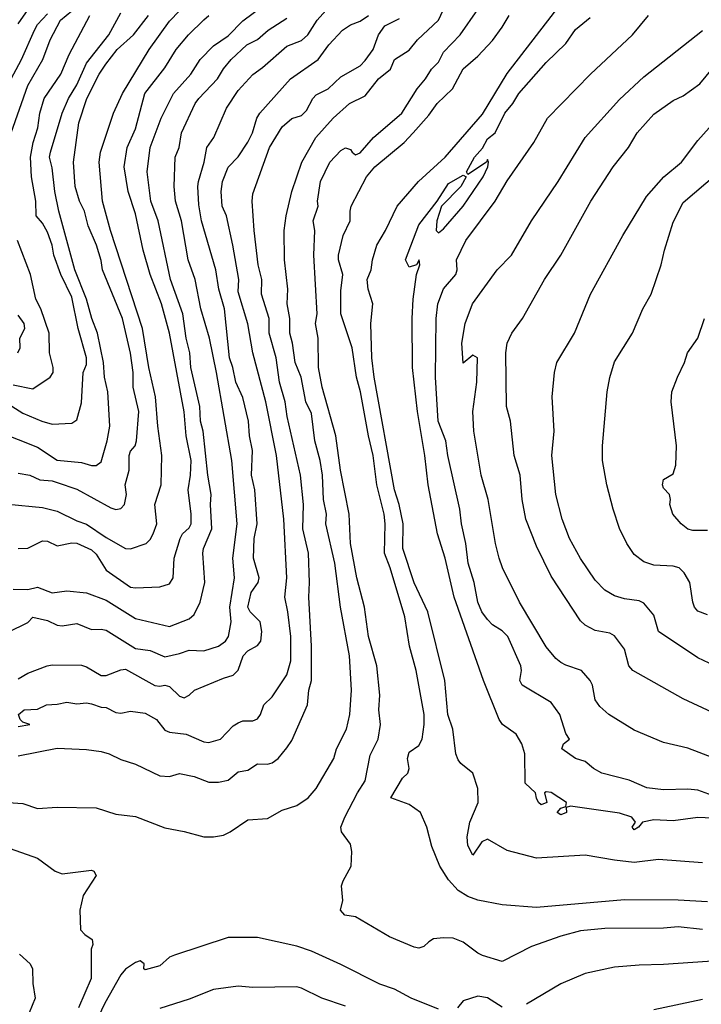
# Model space of a CAD drawing. Header units: metres. Extents: x -46681 to -43747, y -240911 to -237677.
# Tile 823 of 1056: x -44587 to -44517, y -239215 to -239114. Entities that reach past the tile are written whole.
import ezdxf

# ---------------------------------------------------------------- set-up
doc = ezdxf.new("R2010")
doc.units = ezdxf.units.M
doc.layers.add('CONTOUR_INDEX', color=1, linetype='Continuous')
doc.layers.add('CONTOUR_INTER', color=3, linetype='Continuous')

msp = doc.modelspace()

# ---------------------------------------------------------------- linework, layer by layer
at = {"layer": 'CONTOUR_INDEX'}
for points, elevation in [([(-44591.1, -239194.29), (-44586.6, -239194.62), (-44585.1, -239195.13), (-44583.1, -239194.98), (-44579.1, -239195.06), (-44577.1, -239195.7), (-44575.1, -239195.95), (-44572.1, -239197.11), (-44570.1, -239197.48), (-44568.1, -239198.02), (-44567.1, -239198.01), (-44566.1, -239197.84), (-44565.4, -239197.52), (-44563.6, -239196.27), (-44561.6, -239196.16), (-44560.1, -239195.28), (-44558.6, -239194.81), (-44557.43, -239194.02), (-44556.6, -239193.08), (-44554.81, -239190.02), (-44554.54, -239189.02), (-44553.51, -239187.02), (-44553.16, -239185.52), (-44553, -239183.02), (-44553.22, -239179.52), (-44554.12, -239174.52), (-44554.72, -239170.02), (-44555.63, -239166.02), (-44555.56, -239165.02), (-44555.87, -239163.52), (-44555.98, -239161.02), (-44556.2, -239159.52), (-44556.74, -239157.52), (-44557.1, -239154.74), (-44557.67, -239153.52), (-44558.15, -239151.02), (-44558.75, -239149.52), (-44559.03, -239147.52), (-44559.3, -239146.52), (-44559.3, -239145.02), (-44559.58, -239143.52), (-44559.52, -239142.02), (-44559.87, -239139.02), (-44559.89, -239136.02), (-44559.69, -239134.52), (-44559.12, -239132.02), (-44558.08, -239129.02), (-44556.65, -239126.52), (-44554.86, -239124.52), (-44553.22, -239123.02), (-44551.6, -239122.23), (-44550.24, -239120.52), (-44549.03, -239119.52), (-44548.59, -239118.52), (-44547.1, -239117.58), (-44546.24, -239116.52), (-44544.11, -239114.52), (-44543.17, -239112.52)], 105), ([(-44587.6, -239172.68), (-44586.1, -239172.74), (-44585.1, -239172.5), (-44583.6, -239173.08), (-44582.1, -239172.85), (-44580.1, -239173.08), (-44578.1, -239173.81), (-44575.1, -239175.69), (-44571.6, -239176.52), (-44569.6, -239175.72), (-44569.1, -239175.29), (-44568.48, -239174.02), (-44568, -239172.02), (-44568.19, -239169.02), (-44568.13, -239168.52), (-44567.28, -239166.52), (-44567.43, -239164.02), (-44567.34, -239163.02), (-44567.7, -239161.02), (-44568.16, -239156.52), (-44568.43, -239155.52), (-44568.51, -239154.02), (-44569.42, -239150.02), (-44569.54, -239148.52), (-44569.92, -239147.02), (-44570.26, -239144.52), (-44571.51, -239141.02), (-44572.78, -239135.02), (-44573.52, -239133.02), (-44573.9, -239130.02), (-44573.59, -239127.52), (-44572.47, -239124.52), (-44571.2, -239122.02), (-44569.42, -239120.02), (-44568.49, -239118.52), (-44567.1, -239117.12), (-44565.6, -239116.11), (-44564.1, -239114.58), (-44561.99, -239113.02)], 100), ([(-44588.1, -239153.75), (-44586.6, -239154.7), (-44584.67, -239155.52), (-44583.6, -239155.83), (-44581.6, -239155.71), (-44581.1, -239155.37), (-44580.6, -239153.64), (-44580.43, -239150.52), (-44580.1, -239149.72), (-44580.09, -239149.02), (-44580.95, -239146.02), (-44581.6, -239142.82), (-44582.73, -239140.52), (-44583.45, -239138.52), (-44583.62, -239137.52), (-44584.1, -239136.18), (-44584.6, -239135.25), (-44585.26, -239134.52), (-44585.28, -239133.02), (-44585.73, -239130.52), (-44585.84, -239128.52), (-44585.56, -239127.02), (-44585.07, -239125.52), (-44584.87, -239124.02), (-44584.43, -239122.52), (-44582.72, -239120.02), (-44581.86, -239118.02), (-44579.76, -239114.02)], 95), ([(-44516.1, -239193.79), (-44517.6, -239193.25), (-44518.6, -239193.15), (-44521.1, -239193.22), (-44522.81, -239193.02), (-44524.6, -239192.23), (-44527.39, -239191.52), (-44528.26, -239191.02), (-44529.1, -239190.31), (-44530.1, -239190.02), (-44531.5, -239189.02), (-44531.32, -239188.52), (-44530.72, -239188.02), (-44531.1, -239187.47), (-44531.71, -239185.52), (-44532.6, -239184.29), (-44535.54, -239182.52), (-44535.79, -239182.02), (-44535.63, -239181.02), (-44535.7, -239180.52), (-44537.02, -239177.52), (-44537.6, -239176.94), (-44538.6, -239176.33), (-44539.1, -239175.81), (-44539.69, -239175.02), (-44540.1, -239174.03), (-44540.45, -239172.02), (-44541.08, -239170.02), (-44541.31, -239168.02), (-44541.76, -239166.02), (-44541.94, -239164.52), (-44543.14, -239159.02), (-44543.36, -239157.52), (-44544.13, -239155.52), (-44544.4, -239151.02), (-44544.34, -239145.02), (-44544.16, -239143.52), (-44543.6, -239141.98), (-44542.35, -239140.52), (-44542.2, -239140.02), (-44542.26, -239139.02), (-44541.31, -239137.02), (-44538.32, -239133.02), (-44537.1, -239130.93), (-44534.34, -239127.02), (-44532.96, -239124.52), (-44528.56, -239120.02), (-44524.26, -239116.02), (-44522.64, -239114.02)], 110), ([(-44516.6, -239166.7), (-44518.1, -239166.71), (-44518.6, -239166.57), (-44519.3, -239166.02), (-44520.14, -239165.02), (-44520.45, -239164.02), (-44520.38, -239163.52), (-44520.48, -239163.02), (-44521.1, -239162.35), (-44521.21, -239162.02), (-44521.1, -239161.47), (-44520.1, -239160.91), (-44519.85, -239160.02), (-44519.78, -239158.02), (-44520.3, -239153.52), (-44520.23, -239152.52), (-44519.68, -239151.02), (-44518.94, -239149.52), (-44518.63, -239148.52), (-44517.6, -239147.02), (-44516.9, -239145.02)], 115), ([(-44544.1, -239215.64), (-44546.89, -239214.52), (-44548.6, -239213.61), (-44550.1, -239213.08), (-44554.1, -239211.07), (-44557.1, -239209.73), (-44558.6, -239209.19), (-44562.6, -239208.32), (-44565.6, -239208.33), (-44571.1, -239210.11), (-44571.6, -239210.34), (-44572.6, -239211.21), (-44574.1, -239211.62), (-44574.24, -239211.52), (-44574.21, -239211.02), (-44574.6, -239210.72), (-44575.1, -239210.87), (-44576.1, -239211.56), (-44576.6, -239212.15), (-44578.23, -239215.02), (-44579.6, -239217.91)], 105), ([(-44512.1, -239210.47), (-44521.1, -239211.08), (-44523.6, -239211.14), (-44526.1, -239211.36), (-44529.1, -239212), (-44531.6, -239213.07), (-44535.1, -239215.15)], 105), ([(-44537.6, -239215.45), (-44539.1, -239214.5), (-44540.1, -239214.31), (-44541.6, -239214.79), (-44542.15, -239215.52)], 105)]:
    msp.add_lwpolyline(points, dxfattribs=dict(at, elevation=elevation))
at = {"layer": 'CONTOUR_INTER'}
for points, elevation in [([(-44588.1, -239163.99), (-44584.6, -239164.33), (-44583.1, -239164.72), (-44581.1, -239165.69), (-44580.1, -239166.05), (-44578.1, -239167.4), (-44576.1, -239168.53), (-44575.6, -239168.57), (-44574.01, -239168.02), (-44573.6, -239167.6), (-44573.27, -239167.02), (-44572.91, -239166.02), (-44573.1, -239164.02), (-44572.48, -239162.02), (-44572.39, -239159.02), (-44572.81, -239156.02), (-44573.04, -239153.02), (-44573.72, -239150.02), (-44574.39, -239146.02), (-44577.65, -239136.02), (-44578.45, -239133.02), (-44578.8, -239129.02), (-44578.68, -239128.02), (-44577.33, -239124.02), (-44576.43, -239122.02), (-44573.7, -239117.52), (-44571.6, -239114.61), (-44569.6, -239112.52)], 98), ([(-44587.1, -239114.87), (-44585.12, -239112.02)], 92), ([(-44517.1, -239200.69), (-44521.6, -239200.35), (-44524.1, -239200.64), (-44526.1, -239200.42), (-44529.1, -239199.88), (-44534.1, -239200.2), (-44537.1, -239199.43), (-44539.1, -239198.27), (-44539.66, -239198.52), (-44540.6, -239199.88), (-44541.1, -239198.92), (-44541.19, -239198.02), (-44540.9, -239196.52), (-44540.05, -239194.52), (-44540.1, -239193.09), (-44540.59, -239191.52), (-44541.81, -239190.52), (-44542.1, -239190.16), (-44542.33, -239189.52), (-44542.63, -239187.02), (-44543.14, -239185.52), (-44543.46, -239182.02), (-44545.21, -239175.02), (-44546.6, -239172.04), (-44547.76, -239168.52), (-44547.71, -239166.02), (-44548.14, -239164.02), (-44548.62, -239162.52), (-44550.68, -239151.02), (-44550.91, -239149.02), (-44551.02, -239145.52), (-44550.81, -239143.52), (-44551.31, -239142.02), (-44551.39, -239141.02), (-44550.99, -239140.02), (-44550.85, -239139.02), (-44550.42, -239137.52), (-44549.51, -239136.02), (-44548.32, -239133.52), (-44546.16, -239131.02), (-44543.42, -239128.52), (-44539.6, -239124.12), (-44537.1, -239119.97), (-44531.1, -239112.14)], 108), ([(-44589.1, -239156.62), (-44585.1, -239158.17), (-44583.1, -239159.49), (-44580.6, -239159.75), (-44579.6, -239160.03), (-44579.1, -239160.05), (-44578.6, -239159.67), (-44577.99, -239157.52), (-44577.73, -239156.02), (-44577.91, -239152.52), (-44578.27, -239151.02), (-44578.37, -239149.52), (-44578.96, -239146.52), (-44579.54, -239145.02), (-44580.11, -239143.02), (-44581.3, -239140.02), (-44582.94, -239134.02), (-44583.35, -239132.02), (-44583.6, -239129.62), (-44583.87, -239128.52), (-44583.78, -239128.02), (-44582.6, -239124.03), (-44581.93, -239122.52), (-44581.1, -239121.13), (-44580.1, -239118.91), (-44577.83, -239116.02), (-44576.6, -239113.75)], 96), ([(-44588.06, -239121.02), (-44586.74, -239118.52), (-44585.43, -239115.52), (-44585.1, -239114.95), (-44584.1, -239113.86)], 93), ([(-44587.8, -239126.02), (-44586.1, -239121.19), (-44584.57, -239118.52), (-44583.82, -239116.52), (-44582.77, -239114.52), (-44581.6, -239113.55)], 94), ([(-44587.1, -239181.86), (-44586.1, -239181.27), (-44584.13, -239180.52), (-44583.6, -239180.43), (-44580.6, -239180.47), (-44580.1, -239180.63), (-44578.6, -239181.51), (-44578.1, -239181.51), (-44576.6, -239180.93), (-44576.1, -239180.89), (-44573.1, -239182.53), (-44572.6, -239182.63), (-44572.1, -239182.52), (-44571.6, -239182.66), (-44570.6, -239183.63), (-44570.1, -239183.8), (-44569.6, -239183.53), (-44569.05, -239183.02), (-44566.1, -239181.78), (-44565.1, -239181.48), (-44564.6, -239180.99), (-44564.09, -239179.52), (-44563.6, -239179.01), (-44562.6, -239178.45), (-44562.27, -239178.02), (-44562.17, -239177.02), (-44562.35, -239176.02), (-44563.38, -239175.02), (-44563.61, -239174.52), (-44563.25, -239173.02), (-44562.53, -239172.02), (-44562.44, -239171.52), (-44563.04, -239169.52), (-44562.97, -239167.52), (-44562.65, -239166.02), (-44562.89, -239162.52), (-44563.22, -239161.02), (-44563.14, -239158.52), (-44563.43, -239157.02), (-44563.52, -239155.52), (-44564.1, -239153.08), (-44564.84, -239151.52), (-44565.14, -239150.02), (-44565.48, -239149.02), (-44565.98, -239144.02), (-44566.58, -239142.02), (-44566.89, -239140.02), (-44568.34, -239135.02), (-44568.6, -239133.38), (-44568.73, -239131.52), (-44568.65, -239131.02), (-44568.06, -239129.02), (-44567.8, -239127.52), (-44567.07, -239126.52), (-44565.79, -239123.52), (-44564.6, -239121.71), (-44563.1, -239120.05), (-44562.1, -239119.33), (-44559.6, -239117.16), (-44558.1, -239116.57), (-44557.48, -239116.02), (-44556.51, -239114.52), (-44555.61, -239113.52)], 102), ([(-44517.1, -239207.5), (-44519.6, -239207.24), (-44521.1, -239207.35), (-44527.1, -239207.39), (-44529.6, -239207.63), (-44531.6, -239208.18), (-44534.6, -239209.24), (-44537.6, -239210.76), (-44539.6, -239210.16), (-44540.1, -239209.92), (-44541.6, -239208.79), (-44542.6, -239208.4), (-44543.6, -239208.34), (-44544.6, -239208.46), (-44545.1, -239208.75), (-44545.6, -239209.24), (-44546.1, -239209.41), (-44546.6, -239209.31), (-44549.1, -239208.25), (-44552.6, -239206.21), (-44553.68, -239206.02), (-44554.12, -239205.52), (-44553.88, -239204.52), (-44554.02, -239203.02), (-44553.87, -239202.52), (-44553.05, -239201.02), (-44552.96, -239199.52), (-44553.1, -239198.78), (-44554.02, -239197.52), (-44554.08, -239197.02), (-44553.69, -239196.02), (-44552.38, -239193.52), (-44551.6, -239192.31), (-44551.1, -239189.67), (-44550.28, -239188.02), (-44550.05, -239186.52), (-44550.21, -239185.02), (-44550.11, -239183.52), (-44550.41, -239180.52), (-44551.27, -239177.52), (-44551.66, -239174.52), (-44552.44, -239171.52), (-44553.11, -239168.02), (-44553.25, -239165.02), (-44554.13, -239160.52), (-44554.62, -239157.02), (-44556.01, -239152.02), (-44556.37, -239150.02), (-44556.42, -239147.02), (-44556.67, -239145.52), (-44556.52, -239144.52), (-44556.85, -239138.52), (-44556.74, -239136.02), (-44556.92, -239135.02), (-44556.42, -239133.52), (-44556.48, -239133.02), (-44556.17, -239131.02), (-44555.22, -239129.02), (-44554.1, -239127.83), (-44553.6, -239127.55), (-44553.1, -239127.74), (-44552.95, -239128.02), (-44552.6, -239128.28), (-44552.1, -239128.07), (-44550.75, -239126.52), (-44547.85, -239124.02), (-44546.28, -239121.52), (-44545.44, -239120.52), (-44544.82, -239119.52), (-44544.1, -239118.81), (-44543.6, -239117.77), (-44541.9, -239116.02), (-44540.1, -239113.4)], 106), ([(-44588.1, -239177.08), (-44586.1, -239176.11), (-44585.6, -239175.56), (-44584.1, -239175.91), (-44583.1, -239176.36), (-44582.6, -239176.43), (-44581.1, -239176.21), (-44579.6, -239176.83), (-44578.6, -239176.77), (-44578.1, -239176.88), (-44575.1, -239178.76), (-44573.6, -239178.96), (-44572.1, -239179.62), (-44570.6, -239179.29), (-44569.6, -239178.93), (-44568.1, -239178.99), (-44566.6, -239178.52), (-44565.87, -239178.02), (-44565.59, -239177.52), (-44565.31, -239176.02), (-44565.44, -239174.52), (-44564.98, -239171.52), (-44565.12, -239169.52), (-44564.69, -239166.02), (-44565.24, -239159.52), (-44566.79, -239150.52), (-44567.52, -239147.02), (-44568.41, -239144.02), (-44568.99, -239141.02), (-44569.71, -239139.02), (-44570.39, -239135.02), (-44571, -239133.02), (-44571.15, -239131.52), (-44571.05, -239128.52), (-44570.63, -239127.52), (-44570.4, -239126.02), (-44568.99, -239123.02), (-44568.62, -239122.52), (-44566.7, -239120.52), (-44566.1, -239119.49), (-44565.32, -239118.52), (-44563.69, -239117.02), (-44562.6, -239116.48), (-44561.53, -239115.52), (-44559.6, -239114.31)], 101), ([(-44587.1, -239160.84), (-44585.91, -239161.02), (-44584.88, -239161.52), (-44583.6, -239161.62), (-44583.1, -239161.78), (-44581.1, -239162.48), (-44577.6, -239164.37), (-44577.1, -239164.53), (-44576.6, -239164.45), (-44576.2, -239164.02), (-44576.01, -239163.02), (-44576.13, -239162.02), (-44575.75, -239160.52), (-44575.75, -239159.02), (-44575.6, -239158.59), (-44575.14, -239158.02), (-44574.98, -239157.52), (-44574.74, -239154.52), (-44575.32, -239152.02), (-44575.34, -239150.52), (-44575.6, -239148.57), (-44576.42, -239145.02), (-44578.46, -239140.02), (-44578.6, -239139.08), (-44579.07, -239137.52), (-44579.92, -239135.52), (-44580.29, -239134.02), (-44580.81, -239133.02), (-44581.27, -239131.52), (-44581.43, -239129.02), (-44580.88, -239125.02), (-44580.06, -239122.52), (-44578.79, -239120.02), (-44578.12, -239119.02), (-44576.95, -239117.52), (-44575.3, -239116.02), (-44573.77, -239114.02)], 97), ([(-44587.1, -239186.75), (-44585.88, -239186.52), (-44586.6, -239186.29), (-44586.88, -239186.02), (-44587.04, -239185.52), (-44586.46, -239185.02), (-44585.1, -239184.96), (-44584.19, -239184.52), (-44583.1, -239184.47), (-44582.1, -239184.26), (-44581.1, -239184.43), (-44580.1, -239184.31), (-44579.6, -239184.41), (-44578.6, -239184.75), (-44578.1, -239184.79), (-44577.1, -239185.31), (-44576.6, -239185.36), (-44575.6, -239185.17), (-44574.1, -239185.36), (-44572.94, -239186.02), (-44572.1, -239187.12), (-44571.6, -239187.33), (-44569.9, -239187.52), (-44568.1, -239188.31), (-44567.6, -239188.39), (-44566.4, -239188.02), (-44565.1, -239186.67), (-44564.6, -239186.36), (-44564.1, -239186.17), (-44563.1, -239186.16), (-44562.6, -239185.94), (-44562.3, -239185.52), (-44561.96, -239184.52), (-44561.1, -239183.69), (-44559.6, -239181.47), (-44559.22, -239180.02), (-44559.21, -239177.52), (-44559.5, -239175.02), (-44559.82, -239173.52), (-44559.62, -239171.52), (-44559.91, -239165.52), (-44560.66, -239159.02), (-44561.76, -239153.52), (-44563.09, -239148.52), (-44563.6, -239145.57), (-44564.6, -239142.28), (-44564.54, -239141.02), (-44565.15, -239137.52), (-44565.79, -239134.52), (-44566.24, -239133.52), (-44566.32, -239132.02), (-44566.21, -239131.02), (-44565.6, -239129.53), (-44564.6, -239128.49), (-44563.6, -239126.98), (-44563.12, -239126.02), (-44562.68, -239124.52), (-44562.39, -239124.02), (-44559.24, -239120.52), (-44556.42, -239118.52), (-44555.32, -239117.02), (-44553.92, -239115.52), (-44553.1, -239114.97), (-44552.1, -239114.6), (-44551.25, -239114.02)], 103), ([(-44587.1, -239168.54), (-44586.1, -239168.51), (-44584.6, -239167.74), (-44584.1, -239167.79), (-44583.1, -239168.25), (-44581.6, -239167.96), (-44581.1, -239167.99), (-44579.6, -239168.67), (-44579.1, -239169.12), (-44578.1, -239170.75), (-44575.6, -239172.48), (-44575.1, -239172.57), (-44572.6, -239172.44), (-44571.6, -239172.16), (-44571.25, -239171.52), (-44571.15, -239169.52), (-44570.51, -239167.52), (-44570.28, -239167.02), (-44569.6, -239166.43), (-44569.41, -239166.02), (-44569.39, -239165.02), (-44569.69, -239162.52), (-44569.47, -239161.02), (-44569.41, -239159.52), (-44569.9, -239157.02), (-44570.1, -239154.56), (-44571.6, -239146.52), (-44572.43, -239143.52), (-44573.58, -239140.52), (-44574.31, -239138.02), (-44575.1, -239134.31), (-44575.83, -239132.02), (-44576.24, -239129.52), (-44575.93, -239127.52), (-44575.1, -239125.63), (-44574.12, -239122.02), (-44572.1, -239119.39), (-44570.94, -239117.52), (-44569.66, -239116.02), (-44568.1, -239114.47), (-44567.6, -239114.03)], 99), ([(-44587.1, -239189.75), (-44583.1, -239188.96), (-44580.1, -239189.09), (-44578.6, -239189.28), (-44577.77, -239189.52), (-44576.6, -239190.13), (-44575.1, -239190.59), (-44572.6, -239191.77), (-44571.6, -239191.85), (-44570.6, -239191.55), (-44569.1, -239191.85), (-44567.6, -239192.42), (-44566.6, -239192.44), (-44565.6, -239192.21), (-44564.6, -239191.39), (-44563.6, -239191.22), (-44562.6, -239190.55), (-44561.6, -239190.58), (-44561.1, -239190.46), (-44560.51, -239190.02), (-44559.6, -239188.92), (-44559.1, -239188.16), (-44557.49, -239184.52), (-44557.35, -239183.02), (-44557.09, -239182.02), (-44557.08, -239178.52), (-44557.37, -239173.52), (-44557.29, -239172.02), (-44557.41, -239169.02), (-44557.99, -239166.52), (-44557.91, -239164.02), (-44558.23, -239161.02), (-44559.59, -239155.02), (-44559.78, -239153.52), (-44560.36, -239151.52), (-44560.71, -239149.02), (-44561.43, -239146.52), (-44561.43, -239145.02), (-44562.2, -239142.52), (-44562.17, -239141.02), (-44562.54, -239139.52), (-44562.95, -239136.02), (-44563.16, -239133.02), (-44563.1, -239132.26), (-44561.38, -239127.52), (-44560.1, -239125.41), (-44559.1, -239124.55), (-44558.1, -239124.26), (-44557.6, -239123.73), (-44556.95, -239122.52), (-44556.6, -239122.13), (-44555.38, -239121.52), (-44554.1, -239120.29), (-44552.1, -239119.16), (-44551.6, -239118.64), (-44550.77, -239117.52), (-44550.24, -239116.02), (-44549.6, -239115.07), (-44548.1, -239114.35)], 104), ([(-44516.6, -239204.66), (-44519.6, -239204.51), (-44525.1, -239204.48), (-44534.1, -239205.26), (-44537.6, -239204.97), (-44540.1, -239204.49), (-44541.1, -239204.13), (-44542.1, -239203.52), (-44543.1, -239202.43), (-44543.98, -239201.02), (-44544.79, -239199.02), (-44545.29, -239197.02), (-44545.96, -239195.52), (-44547.1, -239194.73), (-44548.97, -239194.02), (-44547.77, -239192.02), (-44547.25, -239191.52), (-44547.11, -239191.02), (-44547.28, -239190.02), (-44547.1, -239189.37), (-44546.1, -239188.68), (-44545.78, -239188.02), (-44545.58, -239186.52), (-44545.58, -239185.52), (-44546.4, -239181.02), (-44547.08, -239178.52), (-44547.56, -239175.52), (-44549.06, -239170.52), (-44549.63, -239169.02), (-44549.56, -239166.02), (-44549.65, -239165.02), (-44550.41, -239162.02), (-44550.79, -239159.02), (-44551.27, -239157.02), (-44552.08, -239152.52), (-44552.48, -239151.02), (-44552.95, -239148.02), (-44554.1, -239144.52), (-44554.1, -239142.18), (-44553.9, -239140.52), (-44554.32, -239139.02), (-44554.34, -239138.52), (-44553.84, -239136.52), (-44553.14, -239135.02), (-44553.15, -239134.02), (-44553.02, -239133.52), (-44551.48, -239130.52), (-44550.6, -239129.51), (-44547.63, -239127.02), (-44546.68, -239126.02), (-44545.1, -239124.21), (-44544.25, -239123.02), (-44542.68, -239121.52), (-44541.6, -239119.49), (-44540.1, -239118.19), (-44538.6, -239116.57), (-44537.6, -239115.23), (-44536.89, -239114.02)], 107), ([(-44516.1, -239196.12), (-44517.6, -239196.06), (-44520.1, -239196.37), (-44522.1, -239196.29), (-44523.25, -239196.52), (-44523.65, -239197.02), (-44524.1, -239197.32), (-44524.31, -239197.02), (-44523.95, -239196.52), (-44524.32, -239196.02), (-44525.6, -239195.61), (-44530.6, -239194.87), (-44531.06, -239195.02), (-44531.01, -239195.52), (-44531.6, -239195.76), (-44531.98, -239195.52), (-44531.6, -239195.08), (-44531.1, -239194.93), (-44531.03, -239194.52), (-44532.6, -239193.48), (-44533.1, -239193.41), (-44533.28, -239193.52), (-44533.02, -239194.52), (-44533.6, -239194.76), (-44533.87, -239194.52), (-44534.1, -239194.06), (-44534.2, -239193.52), (-44535.26, -239192.52), (-44535.29, -239189.52), (-44535.6, -239188.52), (-44536.16, -239187.52), (-44537.57, -239186.52), (-44537.9, -239186.02), (-44539.49, -239182.02), (-44542.51, -239173.52), (-44543.44, -239169.52), (-44544.2, -239167.02), (-44545.17, -239162.02), (-44545.49, -239159.02), (-44546.26, -239154.52), (-44546.75, -239150.02), (-44546.81, -239145.02), (-44546.71, -239143.02), (-44546.35, -239140.52), (-44546.02, -239139.52), (-44546.09, -239139.02), (-44546.36, -239139.52), (-44547.1, -239139.75), (-44547.49, -239139.02), (-44546.1, -239135.45), (-44544.23, -239133.02), (-44543.1, -239131.22), (-44541.6, -239130.35), (-44541.28, -239130.52), (-44541.83, -239131.52), (-44543.79, -239133.52), (-44544.29, -239135.02), (-44544.36, -239136.02), (-44544.1, -239136.24), (-44543.6, -239135.86), (-44541.6, -239133.52), (-44539.53, -239130.52), (-44539.06, -239129.52), (-44538.99, -239129.02), (-44539.1, -239128.77), (-44539.19, -239129.02), (-44541.1, -239130.3), (-44541.23, -239130.02), (-44540.41, -239128.52), (-44539.6, -239127.6), (-44539.1, -239126.65), (-44538.3, -239126.02), (-44537.31, -239124.02), (-44536.5, -239123.02), (-44535.89, -239122.02), (-44533.1, -239118.83), (-44531.1, -239116.9), (-44530.1, -239115.46), (-44528.6, -239114.22)], 109), ([(-44515.84, -239190.02), (-44518.6, -239188.94), (-44521.1, -239188.36), (-44524.1, -239187.1), (-44526.68, -239185.52), (-44527.6, -239184.7), (-44528.07, -239184.02), (-44528.37, -239182.52), (-44528.6, -239182.05), (-44529.47, -239181.02), (-44531.1, -239180.46), (-44531.6, -239180.18), (-44532.1, -239179.78), (-44533.1, -239178.6), (-44535.82, -239174.02), (-44537.56, -239170.52), (-44537.9, -239169.52), (-44538.26, -239168.02), (-44539.01, -239163.52), (-44539.73, -239161.02), (-44540.49, -239156.52), (-44540.58, -239154.52), (-44540.2, -239151.52), (-44540.13, -239149.02), (-44540.6, -239148.78), (-44541.6, -239149.57), (-44541.73, -239147.52), (-44541.37, -239145.52), (-44540.63, -239143.52), (-44538.11, -239140.02), (-44536.65, -239138.52), (-44534.6, -239135.02), (-44531.86, -239131.02), (-44529.11, -239126.52), (-44525.6, -239122.63), (-44523.1, -239120.29), (-44517.1, -239115.55)], 111), ([(-44516.1, -239185.32), (-44519.1, -239183.92), (-44524.24, -239181.02), (-44524.64, -239180.52), (-44525.1, -239178.82), (-44526.1, -239177.48), (-44526.6, -239177.21), (-44528.1, -239176.92), (-44529.1, -239176.38), (-44529.6, -239175.94), (-44532.6, -239171.37), (-44534.1, -239168.29), (-44535.18, -239165.52), (-44535.56, -239163.52), (-44535.77, -239161.02), (-44536.36, -239159.02), (-44536.75, -239155.52), (-44537.14, -239154.02), (-44537.21, -239148.52), (-44537.1, -239147.52), (-44536.62, -239146.52), (-44535.52, -239145.02), (-44533.27, -239141.02), (-44531.61, -239138.52), (-44528.54, -239133.02), (-44526.24, -239129.52), (-44524.69, -239127.52), (-44523.79, -239126.02), (-44522.1, -239124.1), (-44520.1, -239122.72), (-44519.1, -239122.25), (-44517.39, -239121.02), (-44515.6, -239118.88)], 112), ([(-44514.1, -239181.35), (-44517.6, -239179.71), (-44521.6, -239177.04), (-44522.1, -239175.35), (-44523.1, -239174.12), (-44523.6, -239173.89), (-44525.1, -239173.69), (-44526.1, -239173.37), (-44527.1, -239172.81), (-44528.1, -239171.79), (-44529.6, -239169.57), (-44530.71, -239167.52), (-44531.46, -239165.52), (-44532.1, -239163.02), (-44532.52, -239159.02), (-44532.29, -239156.52), (-44532.47, -239153.02), (-44532.23, -239150.52), (-44532, -239149.52), (-44530.19, -239146.52), (-44528.57, -239142.52), (-44525.25, -239136.52), (-44522.84, -239132.52), (-44521.07, -239130.52), (-44519.27, -239129.02), (-44517.6, -239126.82), (-44516.43, -239125.52)], 113), ([(-44516.6, -239175.32), (-44517.6, -239174.94), (-44517.94, -239174.52), (-44518.09, -239174.02), (-44518.4, -239172.02), (-44518.98, -239171.02), (-44519.51, -239170.52), (-44520.1, -239170.33), (-44522.1, -239170.24), (-44523.1, -239169.9), (-44524.1, -239169.14), (-44524.86, -239168.02), (-44525.6, -239166.5), (-44526.24, -239164.52), (-44526.89, -239162.02), (-44527.32, -239159.52), (-44527.32, -239158.02), (-44526.87, -239152.52), (-44526.6, -239151.06), (-44526.1, -239149.46), (-44524.28, -239146.52), (-44523.21, -239144.02), (-44522.35, -239142.52), (-44521.32, -239139.52), (-44521.01, -239138.02), (-44520.1, -239135.15), (-44519.1, -239133.16), (-44515.6, -239130.2)], 114), ([(-44587.6, -239151.79), (-44585.6, -239152.19), (-44583.81, -239151.02), (-44583.51, -239150.52), (-44583.5, -239150.02), (-44583.87, -239148.52), (-44583.93, -239146.52), (-44584.77, -239144.02), (-44585.28, -239143.02), (-44585.83, -239140.52), (-44587.14, -239137.02)], 94), ([(-44587.13, -239148.52), (-44586.9, -239148.02), (-44586.91, -239147.02), (-44586.41, -239146.02), (-44586.49, -239145.52), (-44587.1, -239144.66)], 93), ([(-44589.1, -239198.8), (-44585.1, -239200.22), (-44583.31, -239201.52), (-44582.6, -239201.82), (-44579.6, -239201.44), (-44579.35, -239201.52), (-44579.1, -239201.98), (-44580.44, -239204.02), (-44580.78, -239205.52), (-44580.72, -239207.52), (-44580.28, -239208.02), (-44579.53, -239208.52), (-44579.46, -239209.02), (-44579.61, -239209.52), (-44579.62, -239212.52), (-44580.93, -239215.52)], 106), ([(-44586.96, -239210.02), (-44585.86, -239211.02), (-44585.61, -239211.52), (-44585.59, -239213.02), (-44585.35, -239214.52), (-44585.98, -239216.02)], 107), ([(-44553.6, -239215.33), (-44556.05, -239214.52), (-44558.1, -239213.49), (-44558.6, -239213.35), (-44563.1, -239213.42), (-44564.6, -239213.31), (-44567.1, -239213.64), (-44569.6, -239214.63), (-44572.6, -239215.59)], 104), ([(-44517.1, -239214.66), (-44522.1, -239215.7)], 104)]:
    msp.add_lwpolyline(points, dxfattribs=dict(at, elevation=elevation))

doc.saveas('drawing.dxf')
